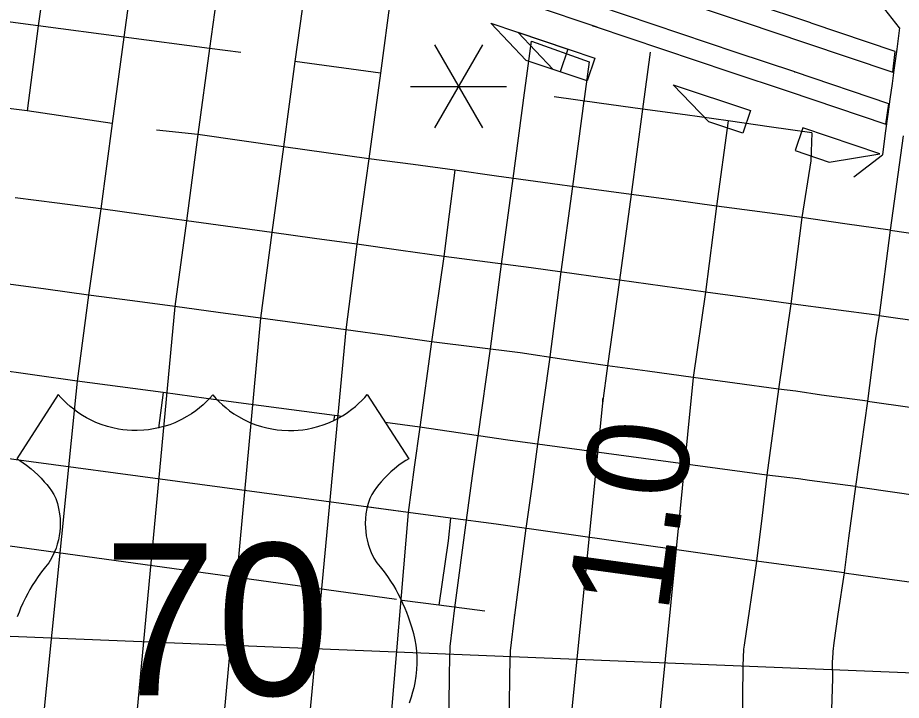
# Model space of a CAD drawing. Extents: x -19 to 366, y -4 to 359.
# Drawn here: x 154.506 to 155.203, y 190.301 to 190.839 of the extents above; entities that cross this region are included whole.
import ezdxf

# ---------------------------------------------------------------- set-up
doc = ezdxf.new("R2010")
doc.units = 0
for name, color, linetype in [('Level 15', 7, 'Continuous'), ('Level 19', 7, 'Continuous'), ('Level 22', 7, 'Continuous'), ('Level 33', 7, 'Continuous'), ('Level 39', 7, 'Continuous'), ('Level 42', 7, 'Continuous'), ('Level 48', 7, 'Continuous'), ('Level 60', 7, 'Continuous')]:
    doc.layers.add(name, color=color, linetype=linetype)

msp = doc.modelspace()

# ---------------------------------------------------------------- linework, layer by layer
at = {"layer": 'Level 15'}
for p, q in [((154.91118, 190.82067), (154.95677, 190.80446)), ((154.89674, 190.71241), (154.90557, 190.77983)), ((154.95251, 190.77368), (154.94366, 190.70611)), ((154.95245, 190.77321), (154.95251, 190.77368)), ((154.88745, 190.64484), (154.89674, 190.71241)), ((154.94364, 190.70597), (154.93438, 190.63859)), ((154.94366, 190.70611), (154.94364, 190.70597)), ((154.87884, 190.57803), (154.88745, 190.64484)), ((154.93441, 190.63879), (154.92576, 190.5717)), ((154.93438, 190.63859), (154.93441, 190.63879)), ((154.86911, 190.50913), (154.87884, 190.57803)), ((154.92572, 190.57142), (154.91601, 190.50258)), ((154.92576, 190.5717), (154.92572, 190.57142)), ((154.91601, 190.50258), (154.91602, 190.50264)), ((154.85077, 190.37369), (154.85993, 190.44261)), ((154.90686, 190.43638), (154.89774, 190.36771)), ((154.90685, 190.43626), (154.90686, 190.43638)), ((154.89774, 190.36771), (154.89777, 190.36798))]:
    msp.add_line(p, q, dxfattribs=at)
for points in [[(154.90557, 190.77983), (154.90673, 190.78755), (154.91118, 190.82067)], [(154.95677, 190.80446), (154.9536, 190.78086), (154.95245, 190.77321)], [(154.85993, 190.44261), (154.86475, 190.47762), (154.86911, 190.50913)], [(154.91602, 190.50264), (154.91165, 190.47114), (154.90685, 190.43626)], [(154.84597, 190.26917), (154.84655, 190.32205), (154.84706, 190.34314), (154.85077, 190.37369)], [(154.89777, 190.36798), (154.89434, 190.33971), (154.89389, 190.32122), (154.89332, 190.26864)]]:
    msp.add_lwpolyline(points, dxfattribs=at)
at = {"layer": 'Level 19'}
for p, q in [((155.13189, 190.835), (155.13173, 190.83505)), ((155.11885, 190.79642), (155.11892, 190.7964))]:
    msp.add_line(p, q, dxfattribs=at)
for points in [[(155.13173, 190.83505), (155.0856, 190.85034), (154.96953, 190.88947)], [(154.96872, 190.87275), (154.96709, 190.8733), (155.08049, 190.83507), (155.12673, 190.81975)], [(154.96491, 190.83106), (154.96144, 190.83223), (154.91433, 190.84806)], [(155.11892, 190.7964), (155.07269, 190.81172), (154.96356, 190.84851)], [(154.95939, 190.83292), (154.96144, 190.83223), (155.06758, 190.79645), (155.11369, 190.78117)], [(155.19642, 190.79618), (155.19825, 190.81255), (155.13189, 190.835)], [(155.12673, 190.81975), (155.19642, 190.79618)], [(155.19072, 190.75512), (155.19305, 190.77133), (155.11885, 190.79642)], [(155.11369, 190.78117), (155.19072, 190.75512)]]:
    msp.add_lwpolyline(points, dxfattribs=at)
at = {"layer": 'Level 22'}
for points in [[(154.65972, 190.54158), (154.65723, 190.53878), (154.65485, 190.53634), (154.65215, 190.5338), (154.64922, 190.5313), (154.6464, 190.52911), (154.64298, 190.52672), (154.63931, 190.52442), (154.63513, 190.52213), (154.62982, 190.51967), (154.62575, 190.51809), (154.62115, 190.5166), (154.61694, 190.5155), (154.61306, 190.5147), (154.60897, 190.51407), (154.60521, 190.51369), (154.60005, 190.51344), (154.59586, 190.51349), (154.59222, 190.51372), (154.58875, 190.51409), (154.58524, 190.51462), (154.58081, 190.51551), (154.57672, 190.51658), (154.57173, 190.5182), (154.56752, 190.51987), (154.56369, 190.52163), (154.56017, 190.52347), (154.55693, 190.52537), (154.5533, 190.52776), (154.54998, 190.5302), (154.54711, 190.53253), (154.5447, 190.53468), (154.54223, 190.53706), (154.53981, 190.53961), (154.53785, 190.54185), (154.50507, 190.49116), (154.50741, 190.48976), (154.51021, 190.48794), (154.51285, 190.48606), (154.51636, 190.48332), (154.51918, 190.4809), (154.52167, 190.47856), (154.52421, 190.47599), (154.52681, 190.47309), (154.52868, 190.47085), (154.53052, 190.46847), (154.53238, 190.46587), (154.5342, 190.46312), (154.53588, 190.4599), (154.53715, 190.45595), (154.53812, 190.45203), (154.53884, 190.44785), (154.53923, 190.44397), (154.53936, 190.44021), (154.53927, 190.4367), (154.53904, 190.43388), (154.53857, 190.43043), (154.53793, 190.42718), (154.53703, 190.42367), (154.53603, 190.42058), (154.53469, 190.41712), (154.53255, 190.41265), (154.53037, 190.40914), (154.52773, 190.40598), (154.52453, 190.40186), (154.52192, 190.39825), (154.51948, 190.39463), (154.51726, 190.39109), (154.51538, 190.38791), (154.51373, 190.38494), (154.51189, 190.38139), (154.50991, 190.37726), (154.50813, 190.37322), (154.5069, 190.37021), (154.50545, 190.36635)], [(154.65972, 190.54158), (154.66221, 190.53878), (154.66459, 190.53634), (154.6673, 190.5338), (154.67022, 190.5313), (154.67305, 190.52911), (154.67646, 190.52672), (154.68014, 190.52442), (154.68432, 190.52213), (154.68962, 190.51967), (154.69369, 190.51809), (154.69829, 190.5166), (154.7025, 190.5155), (154.70638, 190.5147), (154.71047, 190.51407), (154.71423, 190.51369), (154.71939, 190.51344), (154.72358, 190.51349), (154.72722, 190.51372), (154.73069, 190.51409), (154.73421, 190.51462), (154.73863, 190.51551), (154.74272, 190.51658), (154.74771, 190.5182), (154.75193, 190.51987), (154.75576, 190.52163), (154.75927, 190.52347), (154.76252, 190.52537), (154.76615, 190.52776), (154.76946, 190.5302), (154.77233, 190.53253), (154.77475, 190.53468), (154.77721, 190.53706), (154.77963, 190.53961), (154.78159, 190.54185), (154.81437, 190.49116), (154.81203, 190.48976), (154.80924, 190.48794), (154.8066, 190.48606), (154.80308, 190.48332), (154.80026, 190.4809), (154.79777, 190.47856), (154.79524, 190.47599), (154.79263, 190.47309), (154.79076, 190.47085), (154.78892, 190.46847), (154.78706, 190.46587), (154.78525, 190.46312), (154.78357, 190.4599), (154.78229, 190.45595), (154.78133, 190.45203), (154.7806, 190.44785), (154.78021, 190.44397), (154.78008, 190.44021), (154.78017, 190.4367), (154.7804, 190.43388), (154.78087, 190.43043), (154.78151, 190.42718), (154.78242, 190.42367), (154.78341, 190.42058), (154.78476, 190.41712), (154.78689, 190.41265), (154.78908, 190.40914), (154.79171, 190.40598), (154.79492, 190.40186), (154.79752, 190.39825), (154.79996, 190.39463), (154.80219, 190.39109), (154.80406, 190.38791), (154.80571, 190.38494), (154.80755, 190.38139), (154.80953, 190.37726), (154.81132, 190.37322), (154.81254, 190.37021), (154.81399, 190.36635), (154.81559, 190.36163), (154.81686, 190.3577), (154.81805, 190.35342), (154.81915, 190.34843), (154.81988, 190.34401), (154.82041, 190.33939), (154.82071, 190.33435), (154.82073, 190.32962), (154.82051, 190.32498), (154.81995, 190.31954), (154.81911, 190.31439), (154.81826, 190.31048), (154.81737, 190.30707), (154.81624, 190.3032), (154.81474, 190.29838)]]:
    msp.add_lwpolyline(points, dxfattribs=at)
at = {"layer": 'Level 33'}
for points in [[(154.59885, 190.89131), (154.58964, 190.82394)], [(154.66639, 190.88145), (154.6571, 190.81487)], [(154.73387, 190.87238), (154.72446, 190.80462)], [(154.52536, 190.85695), (154.52207, 190.83278)], [(154.80026, 190.85718), (154.79213, 190.79551)], [(154.52207, 190.83278), (154.48797, 190.83733)], [(154.52207, 190.83278), (154.5132, 190.76567)], [(154.58964, 190.82394), (154.52207, 190.83278)], [(154.58964, 190.82394), (154.58029, 190.75574)], [(154.6571, 190.81487), (154.58964, 190.82394)], [(154.6571, 190.81487), (154.64795, 190.74698)], [(154.68197, 190.81179), (154.6571, 190.81487)], [(155.00496, 190.81205), (154.99884, 190.76716)], [(154.72446, 190.80462), (154.71543, 190.73737)], [(154.79213, 190.79551), (154.72446, 190.80462)], [(154.79213, 190.79551), (154.78293, 190.72796)], [(154.96462, 190.77186), (154.92904, 190.77675)], [(154.5132, 190.76567), (154.44554, 190.77426)], [(154.99884, 190.76716), (154.96462, 190.77186)], [(154.58029, 190.75574), (154.5132, 190.76567)], [(154.99884, 190.76716), (154.98984, 190.69971)], [(155.03249, 190.76251), (154.99884, 190.76716)], [(154.58029, 190.75574), (154.57134, 190.68845)], [(155.06631, 190.75784), (155.03249, 190.76251)], [(155.06631, 190.75784), (155.05719, 190.69053)], [(155.10053, 190.75293), (155.06631, 190.75784)], [(154.64795, 190.74698), (154.61524, 190.75042)], [(155.13245, 190.74835), (155.11364, 190.75105), (155.10053, 190.75293)], [(154.64795, 190.74698), (154.63912, 190.67883)], [(154.71543, 190.73737), (154.64795, 190.74698)], [(155.13245, 190.74835), (155.13172, 190.72628), (155.12453, 190.68144)], [(155.20445, 190.74609), (155.19429, 190.6716)], [(154.71543, 190.73737), (154.70621, 190.66965)], [(154.78293, 190.72796), (154.71543, 190.73737)], [(154.78293, 190.72796), (154.77339, 190.66045)], [(154.81784, 190.72325), (154.78293, 190.72796)], [(154.85079, 190.7188), (154.81784, 190.72325)], [(154.85079, 190.7188), (154.84626, 190.68411), (154.84191, 190.65082)], [(154.92019, 190.70919), (154.88352, 190.71427), (154.85079, 190.7188)], [(154.95458, 190.70451), (154.92019, 190.70919)], [(154.98984, 190.69971), (154.95458, 190.70451)], [(154.53705, 190.69286), (154.50389, 190.69712)], [(154.98984, 190.69971), (154.98054, 190.63211)], [(155.02347, 190.69513), (154.98984, 190.69971)], [(155.05719, 190.69053), (155.02347, 190.69513)], [(154.57134, 190.68845), (154.53705, 190.69286)], [(154.57134, 190.68845), (154.56179, 190.62029)], [(154.60509, 190.68366), (154.57134, 190.68845)], [(155.05719, 190.69053), (155.04837, 190.62269)], [(155.09138, 190.68591), (155.05719, 190.69053)], [(154.63912, 190.67883), (154.60509, 190.68366)], [(155.12453, 190.68144), (155.09138, 190.68591)], [(155.12453, 190.68144), (155.11577, 190.61335)], [(155.15849, 190.67665), (155.12453, 190.68144)], [(154.63912, 190.67883), (154.6297, 190.61124)], [(154.70621, 190.66965), (154.63912, 190.67883)], [(155.19429, 190.6716), (155.15849, 190.67665)], [(154.70621, 190.66965), (154.69733, 190.60216)], [(154.74005, 190.66501), (154.70621, 190.66965)], [(154.77339, 190.66045), (154.74005, 190.66501)], [(155.19429, 190.6716), (155.1855, 190.60424)], [(155.19429, 190.6716), (155.23035, 190.66643)], [(154.77339, 190.66045), (154.76458, 190.59302)], [(154.80811, 190.65557), (154.77339, 190.66045)], [(154.84191, 190.65082), (154.80811, 190.65557)], [(154.84191, 190.65082), (154.83225, 190.58338)], [(154.91093, 190.64181), (154.84191, 190.65082)], [(154.94665, 190.63683), (154.91093, 190.64181)], [(154.98054, 190.63211), (154.94665, 190.63683)], [(154.98054, 190.63211), (154.97129, 190.56451)], [(155.0145, 190.6274), (154.98054, 190.63211)], [(154.52788, 190.62489), (154.49459, 190.62941)], [(154.56179, 190.62029), (154.52788, 190.62489)], [(155.04837, 190.62269), (155.0145, 190.6274)], [(154.56179, 190.62029), (154.55278, 190.55249)], [(154.59632, 190.61569), (154.56179, 190.62029)], [(155.04837, 190.62269), (155.03866, 190.55526)], [(155.08159, 190.61809), (155.04837, 190.62269)], [(155.11577, 190.61335), (155.08159, 190.61809)], [(154.6297, 190.61124), (154.59206, 190.20925)], [(154.6297, 190.61124), (154.59632, 190.61569)], [(154.66387, 190.60665), (154.6297, 190.61124)], [(155.11577, 190.61335), (155.10599, 190.54599)], [(155.14946, 190.60895), (155.11776, 190.61309), (155.11577, 190.61335)], [(154.69733, 190.60216), (154.66387, 190.60665)], [(155.1855, 190.60424), (155.14946, 190.60895)], [(155.1855, 190.60424), (155.18254, 190.58611), (155.17629, 190.53676)], [(155.1855, 190.60424), (155.2209, 190.59915)], [(154.69733, 190.60216), (154.66115, 190.20825)], [(154.73036, 190.59767), (154.69733, 190.60216)], [(154.76458, 190.59302), (154.73036, 190.59767)], [(154.76458, 190.59302), (154.72959, 190.21802)], [(154.79926, 190.58808), (154.76458, 190.59302)], [(154.83225, 190.58338), (154.79926, 190.58808)], [(154.83225, 190.58338), (154.82298, 190.51617)], [(154.90228, 190.57473), (154.83225, 190.58338)], [(154.93684, 190.56961), (154.90228, 190.57473)], [(154.97129, 190.56451), (154.93684, 190.56961)], [(154.55278, 190.55249), (154.48559, 190.56198)], [(154.97129, 190.56451), (154.96728, 190.5351)], [(155.00261, 190.56021), (154.97129, 190.56451)], [(155.03866, 190.55526), (155.00261, 190.56021)], [(155.03866, 190.55526), (155.00801, 190.2457)], [(155.07165, 190.55072), (155.03866, 190.55526)], [(154.55278, 190.55249), (154.55155, 190.54217), (154.52508, 190.27845)], [(154.62051, 190.54335), (154.55278, 190.55249)], [(155.10599, 190.54599), (155.07165, 190.55072)], [(154.62051, 190.54335), (154.61693, 190.51524)], [(154.65449, 190.53874), (154.62051, 190.54335)], [(155.10599, 190.54599), (155.09686, 190.47814)], [(155.13992, 190.54128), (155.11981, 190.54461), (155.10599, 190.54599)], [(155.17629, 190.53676), (155.13992, 190.54128)], [(154.68804, 190.53419), (154.65449, 190.53874)], [(154.75566, 190.52541), (154.68804, 190.53419)], [(154.96715, 190.53871), (154.96728, 190.5351), (154.94047, 190.26762)], [(155.17629, 190.53676), (155.16682, 190.46942)], [(155.17629, 190.53676), (155.21152, 190.53172)], [(154.81389, 190.44867), (154.32045, 190.51518), (154.30621, 190.51701), (154.29663, 190.51824), (154.28956, 190.51843), (154.27136, 190.5189), (154.24906, 190.51927), (154.23887, 190.51968)], [(154.75566, 190.52541), (154.75508, 190.52111)], [(154.76181, 190.52456), (154.75566, 190.52541)], [(154.82298, 190.51617), (154.79578, 190.5199)], [(154.82298, 190.51617), (154.81872, 190.48445), (154.81389, 190.44867)], [(154.89257, 190.50588), (154.82298, 190.51617)], [(155.09686, 190.47814), (154.89257, 190.50588)], [(155.09686, 190.47814), (155.09309, 190.44652), (155.08875, 190.41028)], [(155.13061, 190.474), (155.12188, 190.47524), (155.09686, 190.47814)], [(155.16682, 190.46942), (155.13061, 190.474)], [(155.16682, 190.46942), (155.16259, 190.43833), (155.16127, 190.42864), (155.1578, 190.40124)], [(155.16682, 190.46942), (155.20145, 190.46435)], [(155.20145, 190.46435), (155.23561, 190.45935)], [(154.81389, 190.44867), (154.78114, 190.45318)], [(154.80474, 190.38002), (154.35268, 190.44237), (154.33361, 190.44512)], [(154.81389, 190.44867), (154.79903, 190.27086)], [(154.84718, 190.44427), (154.81389, 190.44867)], [(154.84718, 190.44427), (154.84547, 190.42643), (154.83803, 190.37562)], [(154.8834, 190.43949), (154.84718, 190.44427)], [(155.08875, 190.41028), (154.8834, 190.43949)], [(155.08875, 190.41028), (155.07903, 190.3441), (155.07856, 190.34082), (155.07791, 190.32784), (155.07734, 190.27794)], [(155.1578, 190.40124), (155.12396, 190.40576), (155.08875, 190.41028)], [(155.1578, 190.40124), (155.15288, 190.36861), (155.14979, 190.34592), (155.1491, 190.33905), (155.149, 190.33818), (155.1485, 190.33042), (155.14864, 190.3179), (155.14792, 190.29342), (155.14775, 190.27641)], [(155.1578, 190.40124), (155.19174, 190.39646)], [(155.19174, 190.39646), (155.2267, 190.39167)], [(154.83803, 190.37562), (154.80907, 190.37945)], [(154.87427, 190.37083), (154.83803, 190.37562)], [(155.42677, 190.31331), (154.48661, 190.35137), (154.47919, 190.3499), (154.46889, 190.34824), (154.45714, 190.34667)]]:
    msp.add_lwpolyline(points, dxfattribs=at)
at = {"layer": 'Level 39'}
for points in [[(155.20158, 190.83113), (155.1843, 190.85368)], [(155.20158, 190.83113), (155.19937, 190.81445), (155.1971, 190.79778)], [(155.1971, 190.79778), (155.19569, 190.78731), (155.19402, 190.77495), (155.19243, 190.76321), (155.19037, 190.74801)], [(155.19037, 190.74801), (155.18805, 190.73095)], [(155.16543, 190.71376), (155.18805, 190.73095)]]:
    msp.add_lwpolyline(points, dxfattribs=at)
at = {"layer": 'Level 42'}
for p, q in [((154.90701, 190.80556), (154.87911, 190.83491)), ((154.87911, 190.83491), (154.93997, 190.81447)), ((154.92822, 190.79844), (154.90031, 190.82779)), ((154.90031, 190.82779), (154.96118, 190.80735)), ((154.93997, 190.81447), (154.93394, 190.79652)), ((154.93394, 190.79652), (154.90701, 190.80556)), ((154.96118, 190.80735), (154.95515, 190.78939)), ((154.95515, 190.78939), (154.92822, 190.79844)), ((155.05106, 190.75705), (155.02307, 190.78631)), ((155.02307, 190.78631), (155.084, 190.76606)), ((155.084, 190.76606), (155.07802, 190.74809)), ((155.07802, 190.74809), (155.05106, 190.75705)), ((155.12526, 190.75227), (155.1192, 190.73433)), ((155.18608, 190.7317), (155.12526, 190.75227)), ((155.1192, 190.73433), (155.14611, 190.72523)), ((155.14611, 190.72523), (155.18608, 190.7317))]:
    msp.add_line(p, q, dxfattribs=at)
at = {"layer": 'Level 48'}
for p, q in [((154.87259, 190.81783), (154.83471, 190.75222)), ((154.83471, 190.81783), (154.87259, 190.75222)), ((154.81577, 190.78502), (154.89153, 190.78502))]:
    msp.add_line(p, q, dxfattribs=at)
at = {"layer": 'Level 60'}
for points in [[(156.50946, 189.3937), (156.44759, 191.65634), (156.2114, 200.27623), (155.97446, 208.89626), (155.73678, 217.51643), (155.49836, 226.13674), (155.2592, 234.75719), (155.01929, 243.37778), (154.77865, 251.9985), (154.53727, 260.61937), (154.29515, 269.24038), (154.0523, 277.86152), (153.80871, 286.48281), (153.56438, 295.10424), (153.31933, 303.72581), (153.07354, 312.34752), (152.82702, 320.96938), (152.57978, 329.59137), (152.3318, 338.21351), (152.0831, 346.83579)], [(0, 189.51617), (7.11214, 189.52059), (14.22427, 189.53386), (21.33637, 189.55597), (28.44845, 189.58693), (35.56048, 189.62672), (42.67245, 189.67537), (49.78436, 189.73285), (56.89619, 189.79918), (64.00793, 189.87436), (71.11958, 189.95838), (78.23111, 190.05124), (85.34253, 190.15294), (92.45381, 190.26349), (99.56495, 190.38288), (106.67593, 190.51112), (113.78675, 190.6482), (120.89739, 190.79412), (128.00785, 190.94888), (135.11811, 191.11248), (142.22816, 191.28493), (149.33799, 191.46621), (156.44759, 191.65634), (163.55694, 191.85531), (170.66605, 192.06312), (177.77489, 192.27977), (184.88345, 192.50526), (191.99173, 192.73959), (199.09971, 192.98276), (206.20739, 193.23477), (213.31474, 193.49561), (220.42177, 193.7653), (227.52845, 194.04382), (234.63479, 194.33118), (241.74076, 194.62738), (248.84635, 194.93241), (255.95157, 195.24628), (263.05638, 195.56898), (270.16079, 195.90052), (277.26478, 196.24089), (284.36834, 196.5901), (291.47147, 196.94814), (298.57414, 197.31501), (305.67635, 197.69072), (312.77809, 198.07525), (319.87934, 198.46862), (326.9801, 198.87082), (334.08035, 199.28185), (341.18009, 199.7017)], [(0, 180.89994), (7.12284, 180.90436), (14.24566, 180.9176), (21.36847, 180.93968), (28.49124, 180.97058), (35.61397, 181.01031), (42.73664, 181.05888), (49.85925, 181.11627), (56.98178, 181.18249), (64.10422, 181.25754), (71.22656, 181.34142), (78.3488, 181.43413), (85.47091, 181.53567), (92.5929, 181.64603), (99.71474, 181.76523), (106.83643, 181.89325), (113.95795, 182.0301), (121.0793, 182.17578), (128.20046, 182.33029), (135.32143, 182.49362), (142.44218, 182.66579), (149.56272, 182.84677), (156.68303, 183.03659), (163.8031, 183.23523), (170.92291, 183.4427), (178.04247, 183.65899), (185.16175, 183.88411), (192.28074, 184.11805), (199.39944, 184.36082), (206.51784, 184.61242), (213.63591, 184.87283), (220.75366, 185.14207), (227.87107, 185.42014), (234.98813, 185.70702), (242.10483, 186.00273), (249.22115, 186.30726), (256.33709, 186.62061), (263.45264, 186.94279), (270.56779, 187.27378), (277.68251, 187.61359), (284.79682, 187.96222), (291.91068, 188.31967), (299.02409, 188.68594), (306.13705, 189.06103), (313.24954, 189.44494), (320.36154, 189.83766), (327.47305, 190.23919), (334.58406, 190.64954), (341.69455, 191.06871)]]:
    msp.add_spline(points, degree=3, dxfattribs=at)

# ---------------------------------------------------------------- texts
at = {"layer": 'Level 22'}
msp.add_text('70', height=0.12, dxfattribs=at).set_placement((154.57352, 190.30448))
at = {"layer": 'Level 48'}
msp.add_text('1.0', height=0.08, rotation=82.21843, dxfattribs=at).set_placement((155.01883, 190.36808))

doc.saveas('drawing.dxf')
